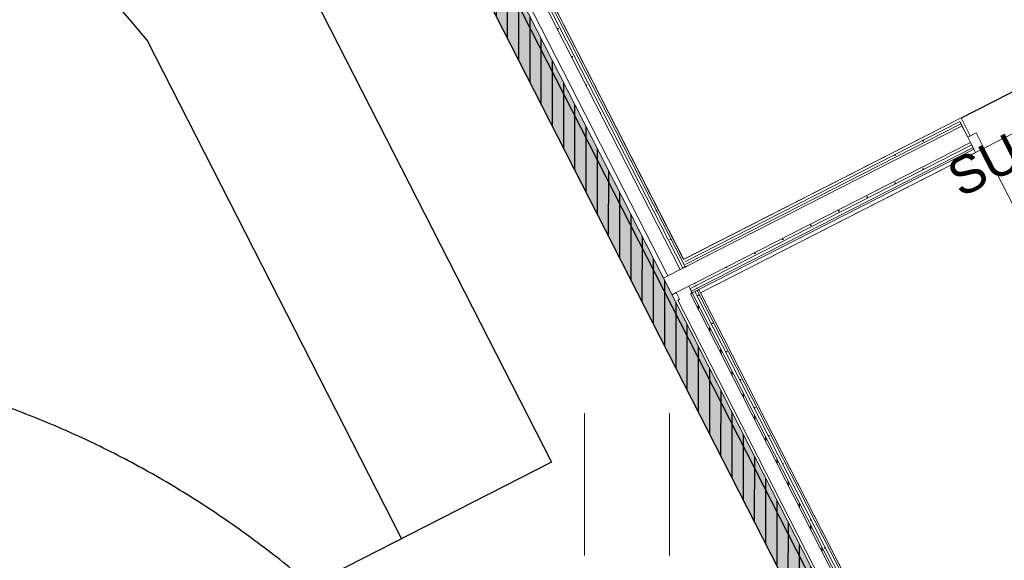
# Model space of a CAD drawing. Header units: metres. Extents: x 538891 to 1080079, y 6588829 to 13178720.
# Tile 511 of 1056: x 539903.67 to 539908.93, y 6589167.31 to 6589170.2. Entities that reach past the tile are written whole.
import ezdxf

# ---------------------------------------------------------------- set-up
doc = ezdxf.new("R2010")
doc.units = ezdxf.units.M
doc.header["$LTSCALE"] = 0.4
doc.linetypes.add('DASHED', pattern=[52.916667, 26.458333, -26.458333])
doc.linetypes.add('Triple Dashed', pattern=[92.604163, 66.145831, -26.458332])
for name, color, linetype in [('AR', 7, 'Continuous'), ('DENDRO', 7, 'Continuous'), ('GEO', 7, 'Continuous')]:
    doc.layers.add(name, color=color, linetype=linetype)
doc.styles.add('Arial', font='arial.ttf')
pattern_1 = [(0, (0, 0), (0, 0.075), [1e-05, -0.07499])]
pattern_2 = [(90, (0, 0), (-0.06, 0), [])]

# ---------------------------------------------------------------- blocks, each defined once
blk = doc.blocks.new('HEIN')
at = {"color": 7, "linetype": 'Continuous', "lineweight": 9}
for p, q in [((-0.455, 0.761), (-0.455, -0.761)), ((0.455, 0.761), (0.455, -0.761))]:
    blk.add_line(p, q, dxfattribs=at)

msp = doc.modelspace()

# ---------------------------------------------------------------- linework, layer by layer
at = {"layer": 'AR', "color": 255, "linetype": 'Continuous', "lineweight": 25}
for p, q in [((539893.7857, 6589192.7729), (539906.5148, 6589167.8335)), ((539905.7131, 6589167.4244), (539904.3538, 6589170.0876)), ((539906.5148, 6589167.8335), (539893.1544, 6589161.0144))]:
    msp.add_line(p, q, dxfattribs=at)
at = {"layer": 'AR', "color": 7, "linetype": 'Continuous', "lineweight": 9}
msp.add_line((539908.8249, 6589169.5105), (539909.234, 6589168.7089), dxfattribs=at)
at = {"layer": 'AR', "color": 143, "linetype": 'Continuous', "lineweight": 25, "true_color": 0x84a8b9, "flags": 128}
msp.add_lwpolyline([(539892.9372, 6589158.7782), (539907.9632, 6589166.4475), (539907.9618, 6589166.4502), (539908.1043, 6589166.5229), (539905.7949, 6589171.0476), (539905.6524, 6589170.9749), (539905.5069, 6589171.2599), (539905.6494, 6589171.3326), (539903.19, 6589176.1513), (539903.0475, 6589176.0785), (539902.902, 6589176.3636), (539903.0445, 6589176.4363), (539900.5851, 6589181.2549)], dxfattribs=at)
at = {"layer": 'AR', "color": 7, "linetype": 'Continuous', "lineweight": 9, "flags": 128}
msp.add_lwpolyline([(539892.9372, 6589158.7782), (539907.9632, 6589166.4475), (539907.9618, 6589166.4502), (539908.1043, 6589166.5229), (539905.7949, 6589171.0476), (539905.6524, 6589170.9749), (539905.5069, 6589171.2599), (539905.6494, 6589171.3326), (539903.19, 6589176.1513), (539903.0475, 6589176.0785), (539902.902, 6589176.3636), (539903.0445, 6589176.4363), (539900.5851, 6589181.2549)], dxfattribs=at)
at = {"layer": 'AR', "color": 9, "linetype": 'Continuous', "lineweight": 9, "true_color": 0xc9c5ab, "flags": 128}
msp.add_lwpolyline([(539908.8671, 6589165.6884), (539915.3691, 6589169.007), (539912.6771, 6589174.2813), (539911.3362, 6589173.5969), (539912.4718, 6589171.3719), (539907.3107, 6589168.7377)], close=True, dxfattribs=at)
at = {"layer": 'AR', "color": 7, "linetype": 'Continuous', "lineweight": 9, "flags": 128}
for points in [[(539908.8671, 6589165.6884), (539915.3691, 6589169.007), (539912.6771, 6589174.2813), (539911.3362, 6589173.5969), (539912.4718, 6589171.3719), (539907.3107, 6589168.7377)], [(539907.2198, 6589168.9158), (539910.07, 6589170.3706), (539909.0253, 6589172.4174), (539906.1751, 6589170.9627)]]:
    msp.add_lwpolyline(points, close=True, dxfattribs=at)
at = {"layer": 'AR', "color": 254, "linetype": 'Continuous', "lineweight": 25, "true_color": 0xd1d1d1, "flags": 128}
msp.add_lwpolyline([(539907.2198, 6589168.9158), (539910.07, 6589170.3706), (539909.0253, 6589172.4174), (539906.1751, 6589170.9627)], close=True, dxfattribs=at)
at = {"layer": 'AR', "color": 255, "linetype": 'Continuous', "lineweight": 25}
msp.add_arc((539899.1186, 6589165.8268), 6.75, 39.14132, 194.93832, dxfattribs=at)
at = {"layer": 'AR', "color": 254, "linetype": 'Continuous', "true_color": 0xcccccc}
msp.add_solid([(539915.4493, 6589169.0479), (539908.8671, 6589165.6884), (539915.522, 6589168.9054), (539908.9398, 6589165.5459)], dxfattribs=at)
at = {"layer": 'DENDRO', "color": 5, "linetype": 'Continuous', "lineweight": 25, "true_color": 0x0000ff}
msp.add_open_spline([(539904.1778, 6589158.9822), (539902.9656, 6589158.3746), (539900.2461, 6589158.5151), (539897.96, 6589159.9737), (539896.7198, 6589162.3595), (539896.858, 6589165.0332), (539898.3374, 6589167.2785), (539900.7617, 6589168.4936), (539903.4813, 6589168.3531), (539905.7674, 6589166.8945), (539907.0075, 6589164.5087), (539906.8694, 6589161.835), (539905.3899, 6589159.5897), (539904.1778, 6589158.9822)], degree=2, dxfattribs=at)

# ---------------------------------------------------------------- block references
at = {"layer": 'GEO', "color": 8, "true_color": 0x7d7d7d, "xscale": 0.5, "yscale": 0.5, "zscale": 0.5}
msp.add_blockref('HEIN', (539906.9177, 6589167.7149), dxfattribs=at)

# ---------------------------------------------------------------- next in the draw order: wipeouts: each hides what was drawn before it
at = {"color": 255, "linetype": 'Continuous', "lineweight": 5}
msp.add_wipeout([(539907.238, 6589168.8802), (539907.2323, 6589168.8913), (539907.2234, 6589168.8868), (539907.2291, 6589168.8757)], dxfattribs=at).dxf.layer = 'AR'

# ---------------------------------------------------------------- next in the draw order: hatches: boundary and pattern name
at = {"layer": 'AR', "linetype": 'Continuous', "lineweight": 25, "true_color": 0x848484}
h = msp.add_hatch(dxfattribs=at)
h.set_pattern_fill('GYPSUM_0001', color=252, style=0, pattern_type=2)
h.set_pattern_definition(pattern_1)
h.paths.add_polyline_path([(539907.238, 6589168.8802), (539907.2323, 6589168.8913), (539907.2234, 6589168.8868), (539907.2291, 6589168.8757)])

# ---------------------------------------------------------------- next in the draw order: wipeouts: each hides what was drawn before it
at = {"color": 255, "linetype": 'Continuous', "lineweight": 5}
msp.add_wipeout([(539907.2834, 6589168.7911), (539907.238, 6589168.8802), (539907.2291, 6589168.8757), (539907.2745, 6589168.7866)], dxfattribs=at).dxf.layer = 'AR'

# ---------------------------------------------------------------- next in the draw order: wipeouts: each hides what was drawn before it
for points in [[(539907.2266, 6589168.9025), (539908.6962, 6589169.6526), (539908.6894, 6589169.6659), (539907.2198, 6589168.9158)], [(539907.2903, 6589168.7778), (539907.2834, 6589168.7911), (539907.2745, 6589168.7866), (539907.2814, 6589168.7732)]]:
    msp.add_wipeout(points, dxfattribs=at).dxf.layer = 'AR'

# ---------------------------------------------------------------- next in the draw order: hatches: boundary and pattern name
at = {"layer": 'AR', "linetype": 'Continuous', "lineweight": 25, "true_color": 0x848484}
h = msp.add_hatch(dxfattribs=at)
h.set_pattern_fill('GYPSUM_0001', color=252, style=0, pattern_type=2)
h.set_pattern_definition(pattern_1)
h.paths.add_polyline_path([(539907.2903, 6589168.7778), (539907.2834, 6589168.7911), (539907.2745, 6589168.7866), (539907.2814, 6589168.7732)])

# ---------------------------------------------------------------- next in the draw order: wipeouts: each hides what was drawn before it
at = {"color": 255, "linetype": 'Continuous', "lineweight": 5}
msp.add_wipeout([(539907.2971, 6589168.7644), (539907.2903, 6589168.7778), (539907.2814, 6589168.7732), (539907.2882, 6589168.7599)], dxfattribs=at).dxf.layer = 'AR'

# ---------------------------------------------------------------- next in the draw order: hatches: boundary and pattern name
at = {"layer": 'AR', "linetype": 'Continuous', "lineweight": 25, "true_color": 0x848484}
h = msp.add_hatch(dxfattribs=at)
h.set_pattern_fill('GYPSUM_0001', color=252, style=0, pattern_type=2)
h.set_pattern_definition(pattern_1)
h.paths.add_polyline_path([(539907.2971, 6589168.7644), (539907.2903, 6589168.7778), (539907.2814, 6589168.7732), (539907.2882, 6589168.7599)])

# ---------------------------------------------------------------- next in the draw order: wipeouts: each hides what was drawn before it
at = {"color": 255, "linetype": 'Continuous', "lineweight": 5}
msp.add_wipeout([(539907.3016, 6589168.7555), (539907.2971, 6589168.7644), (539907.2882, 6589168.7599), (539907.2927, 6589168.751)], dxfattribs=at).dxf.layer = 'AR'

# ---------------------------------------------------------------- next in the draw order: wipeouts: each hides what was drawn before it
msp.add_wipeout([(539907.2745, 6589168.7866), (539907.2291, 6589168.8757), (539907.2157, 6589168.8688), (539907.2612, 6589168.7798)], dxfattribs=at).dxf.layer = 'AR'

# ---------------------------------------------------------------- next in the draw order: wipeouts: each hides what was drawn before it
msp.add_wipeout([(539907.2814, 6589168.7732), (539907.2745, 6589168.7866), (539907.2612, 6589168.7798), (539907.268, 6589168.7664)], dxfattribs=at).dxf.layer = 'AR'

# ---------------------------------------------------------------- next in the draw order: hatches: boundary and pattern name
at = {"layer": 'AR', "linetype": 'Continuous', "lineweight": 25, "true_color": 0x848484}
h = msp.add_hatch(dxfattribs=at)
h.set_pattern_fill('GYPSUM_0001', color=252, style=0, pattern_type=2)
h.set_pattern_definition(pattern_1)
h.paths.add_polyline_path([(539907.2814, 6589168.7732), (539907.2745, 6589168.7866), (539907.2612, 6589168.7798), (539907.268, 6589168.7664)])

# ---------------------------------------------------------------- next in the draw order: wipeouts: each hides what was drawn before it
at = {"color": 255, "linetype": 'Continuous', "lineweight": 5}
msp.add_wipeout([(539907.2882, 6589168.7599), (539907.2814, 6589168.7732), (539907.268, 6589168.7664), (539907.2748, 6589168.7531)], dxfattribs=at).dxf.layer = 'AR'

# ---------------------------------------------------------------- next in the draw order: hatches: boundary and pattern name
at = {"layer": 'AR', "linetype": 'Continuous', "lineweight": 25, "true_color": 0x848484}
h = msp.add_hatch(dxfattribs=at)
h.set_pattern_fill('GYPSUM_0001', color=252, style=0, pattern_type=2)
h.set_pattern_definition(pattern_1)
h.paths.add_polyline_path([(539907.2882, 6589168.7599), (539907.2814, 6589168.7732), (539907.268, 6589168.7664), (539907.2748, 6589168.7531)])

# ---------------------------------------------------------------- next in the draw order: wipeouts: each hides what was drawn before it
at = {"color": 255, "linetype": 'Continuous', "lineweight": 5}
msp.add_wipeout([(539907.2927, 6589168.751), (539907.2882, 6589168.7599), (539907.2748, 6589168.7531), (539907.2794, 6589168.7441)], dxfattribs=at).dxf.layer = 'AR'

# ---------------------------------------------------------------- next in the draw order: wipeouts: each hides what was drawn before it
msp.add_wipeout([(539907.2612, 6589168.7798), (539907.2157, 6589168.8688), (539907.2024, 6589168.862), (539907.2478, 6589168.773)], dxfattribs=at).dxf.layer = 'AR'

# ---------------------------------------------------------------- next in the draw order: wipeouts: each hides what was drawn before it
for points in [[(539907.2323, 6589168.8913), (539908.7019, 6589169.6414), (539908.6962, 6589169.6526), (539907.2266, 6589168.9025)], [(539907.268, 6589168.7664), (539907.2612, 6589168.7798), (539907.2478, 6589168.773), (539907.2546, 6589168.7596)]]:
    msp.add_wipeout(points, dxfattribs=at).dxf.layer = 'AR'

# ---------------------------------------------------------------- next in the draw order: hatches: boundary and pattern name
at = {"layer": 'AR', "linetype": 'Continuous', "lineweight": 25, "true_color": 0x848484}
h = msp.add_hatch(dxfattribs=at)
h.set_pattern_fill('GYPSUM_0001', color=252, style=0, pattern_type=2)
h.set_pattern_definition(pattern_1)
h.paths.add_polyline_path([(539907.2323, 6589168.8913), (539908.7019, 6589169.6414), (539908.6962, 6589169.6526), (539907.2266, 6589168.9025)])
h = msp.add_hatch(dxfattribs=at)
h.set_pattern_fill('GYPSUM_0001', color=252, style=0, pattern_type=2)
h.set_pattern_definition(pattern_1)
h.paths.add_polyline_path([(539907.268, 6589168.7664), (539907.2612, 6589168.7798), (539907.2478, 6589168.773), (539907.2546, 6589168.7596)])

# ---------------------------------------------------------------- next in the draw order: wipeouts: each hides what was drawn before it
at = {"color": 255, "linetype": 'Continuous', "lineweight": 5}
msp.add_wipeout([(539907.2748, 6589168.7531), (539907.268, 6589168.7664), (539907.2546, 6589168.7596), (539907.2615, 6589168.7462)], dxfattribs=at).dxf.layer = 'AR'

# ---------------------------------------------------------------- next in the draw order: hatches: boundary and pattern name
at = {"layer": 'AR', "linetype": 'Continuous', "lineweight": 25, "true_color": 0x848484}
h = msp.add_hatch(dxfattribs=at)
h.set_pattern_fill('GYPSUM_0001', color=252, style=0, pattern_type=2)
h.set_pattern_definition(pattern_1)
h.paths.add_polyline_path([(539907.2748, 6589168.7531), (539907.268, 6589168.7664), (539907.2546, 6589168.7596), (539907.2615, 6589168.7462)])

# ---------------------------------------------------------------- next in the draw order: wipeouts: each hides what was drawn before it
at = {"color": 255, "linetype": 'Continuous', "lineweight": 5}
msp.add_wipeout([(539907.2794, 6589168.7441), (539907.2748, 6589168.7531), (539907.2615, 6589168.7462), (539907.266, 6589168.7373)], dxfattribs=at).dxf.layer = 'AR'

# ---------------------------------------------------------------- next in the draw order: wipeouts: each hides what was drawn before it
msp.add_wipeout([(539907.2478, 6589168.773), (539907.2024, 6589168.862), (539907.1356, 6589168.8279), (539907.181, 6589168.7389)], dxfattribs=at).dxf.layer = 'AR'

# ---------------------------------------------------------------- next in the draw order: wipeouts: each hides what was drawn before it
for points in [[(539908.7076, 6589169.6303), (539908.7019, 6589169.6414), (539907.2323, 6589168.8913), (539907.238, 6589168.8802)], [(539907.181, 6589168.7389), (539907.1356, 6589168.8279), (539907.1133, 6589168.8166), (539907.1587, 6589168.7275)]]:
    msp.add_wipeout(points, dxfattribs=at).dxf.layer = 'AR'

# ---------------------------------------------------------------- next in the draw order: hatches: boundary and pattern name
at = {"layer": 'AR', "linetype": 'Continuous', "lineweight": 25, "true_color": 0x848484}
h = msp.add_hatch(dxfattribs=at)
h.set_pattern_fill('GYPSUM_0001', color=252, style=0, pattern_type=2)
h.set_pattern_definition(pattern_1)
h.paths.add_polyline_path([(539908.7076, 6589169.6303), (539908.7019, 6589169.6414), (539907.2323, 6589168.8913), (539907.238, 6589168.8802)])

# ---------------------------------------------------------------- next in the draw order: linework, layer by layer
at = {"layer": 'AR', "color": 7, "linetype": 'Continuous', "lineweight": 9}
for p, q in [((539907.1356, 6589168.8279), (539907.1133, 6589168.8166)), ((539907.2024, 6589168.862), (539907.1356, 6589168.8279)), ((539907.1133, 6589168.8166), (539907.1587, 6589168.7275)), ((539907.1587, 6589168.7275), (539907.181, 6589168.7389))]:
    msp.add_line(p, q, dxfattribs=at)

# ---------------------------------------------------------------- next in the draw order: wipeouts: each hides what was drawn before it
at = {"color": 255, "linetype": 'Continuous', "lineweight": 5}
msp.add_wipeout([(539908.7803, 6589169.4878), (539908.7712, 6589169.5056), (539907.3016, 6589168.7555), (539907.3107, 6589168.7377)], dxfattribs=at).dxf.layer = 'AR'

# ---------------------------------------------------------------- next in the draw order: wipeouts: each hides what was drawn before it
msp.add_wipeout([(539908.7712, 6589169.5056), (539908.7667, 6589169.5145), (539907.2971, 6589168.7644), (539907.3016, 6589168.7555)], dxfattribs=at).dxf.layer = 'AR'

# ---------------------------------------------------------------- next in the draw order: wipeouts: each hides what was drawn before it
msp.add_wipeout([(539908.7667, 6589169.5145), (539908.7599, 6589169.5279), (539907.2903, 6589168.7778), (539907.2971, 6589168.7644)], dxfattribs=at).dxf.layer = 'AR'

# ---------------------------------------------------------------- next in the draw order: hatches: boundary and pattern name
at = {"layer": 'AR', "linetype": 'Continuous', "lineweight": 25, "true_color": 0x848484}
h = msp.add_hatch(dxfattribs=at)
h.set_pattern_fill('GYPSUM_0001', color=252, style=0, pattern_type=2)
h.set_pattern_definition(pattern_1)
h.paths.add_polyline_path([(539908.7667, 6589169.5145), (539908.7599, 6589169.5279), (539907.2903, 6589168.7778), (539907.2971, 6589168.7644)])

# ---------------------------------------------------------------- next in the draw order: linework, layer by layer
at = {"layer": 'AR', "color": 7, "linetype": 'Continuous', "lineweight": 9}
for p, q in [((539907.2615, 6589168.7462), (539907.266, 6589168.7373)), ((539907.266, 6589168.7373), (539907.2794, 6589168.7441)), ((539907.2794, 6589168.7441), (539907.2927, 6589168.751))]:
    msp.add_line(p, q, dxfattribs=at)

# ---------------------------------------------------------------- next in the draw order: wipeouts: each hides what was drawn before it
at = {"color": 255, "linetype": 'Continuous', "lineweight": 5}
msp.add_wipeout([(539908.7599, 6589169.5279), (539908.7531, 6589169.5412), (539907.2834, 6589168.7911), (539907.2903, 6589168.7778)], dxfattribs=at).dxf.layer = 'AR'

# ---------------------------------------------------------------- next in the draw order: hatches: boundary and pattern name
at = {"layer": 'AR', "linetype": 'Continuous', "lineweight": 25, "true_color": 0x848484}
h = msp.add_hatch(dxfattribs=at)
h.set_pattern_fill('GYPSUM_0001', color=252, style=0, pattern_type=2)
h.set_pattern_definition(pattern_1)
h.paths.add_polyline_path([(539908.7599, 6589169.5279), (539908.7531, 6589169.5412), (539907.2834, 6589168.7911), (539907.2903, 6589168.7778)])

# ---------------------------------------------------------------- next in the draw order: linework, layer by layer
at = {"layer": 'AR', "color": 7, "linetype": 'Continuous', "lineweight": 9}
for p, q in [((539908.8249, 6589169.5105), (539908.7831, 6589169.5925)), ((539908.7803, 6589169.4878), (539908.8249, 6589169.5105)), ((539907.2546, 6589168.7596), (539907.2615, 6589168.7462)), ((539907.2615, 6589168.7462), (539907.2748, 6589168.7531)), ((539907.2748, 6589168.7531), (539907.2882, 6589168.7599)), ((539907.2882, 6589168.7599), (539907.2971, 6589168.7644)), ((539907.2927, 6589168.751), (539907.3016, 6589168.7555))]:
    msp.add_line(p, q, dxfattribs=at)

# ---------------------------------------------------------------- next in the draw order: wipeouts: each hides what was drawn before it
at = {"color": 255, "linetype": 'Continuous', "lineweight": 5}
msp.add_wipeout([(539908.7531, 6589169.5412), (539908.7385, 6589169.5697), (539908.7076, 6589169.6303), (539907.238, 6589168.8802), (539907.2834, 6589168.7911)], dxfattribs=at).dxf.layer = 'AR'

# ---------------------------------------------------------------- next in the draw order: linework, layer by layer
at = {"layer": 'AR', "color": 7, "linetype": 'Continuous', "lineweight": 9}
for p, q in [((539907.2834, 6589168.7911), (539908.7531, 6589169.5412)), ((539907.2903, 6589168.7778), (539908.7599, 6589169.5279)), ((539907.2971, 6589168.7644), (539908.7667, 6589169.5145)), ((539907.3016, 6589168.7555), (539908.7712, 6589169.5056)), ((539908.7599, 6589169.5279), (539908.7531, 6589169.5412)), ((539908.7599, 6589169.5279), (539908.7531, 6589169.5412)), ((539908.7599, 6589169.5279), (539908.7531, 6589169.5412)), ((539908.7667, 6589169.5145), (539908.7599, 6589169.5279)), ((539908.7667, 6589169.5145), (539908.7599, 6589169.5279)), ((539908.7667, 6589169.5145), (539908.7599, 6589169.5279)), ((539908.7712, 6589169.5056), (539908.7667, 6589169.5145)), ((539908.7712, 6589169.5056), (539908.7667, 6589169.5145)), ((539908.7712, 6589169.5056), (539908.7667, 6589169.5145)), ((539908.7803, 6589169.4878), (539908.7712, 6589169.5056)), ((539908.7803, 6589169.4878), (539908.7712, 6589169.5056)), ((539908.7803, 6589169.4878), (539908.7712, 6589169.5056)), ((539907.3107, 6589168.7377), (539908.7803, 6589169.4878)), ((539907.2291, 6589168.8757), (539907.2157, 6589168.8688)), ((539907.2323, 6589168.8913), (539907.2234, 6589168.8868)), ((539907.2234, 6589168.8868), (539907.2291, 6589168.8757)), ((539907.238, 6589168.8802), (539907.2291, 6589168.8757)), ((539907.2157, 6589168.8688), (539907.2024, 6589168.862)), ((539907.181, 6589168.7389), (539907.2478, 6589168.773)), ((539907.2478, 6589168.773), (539907.2612, 6589168.7798)), ((539907.2478, 6589168.773), (539907.2546, 6589168.7596)), ((539907.2546, 6589168.7596), (539907.268, 6589168.7664)), ((539907.2612, 6589168.7798), (539907.2745, 6589168.7866)), ((539907.268, 6589168.7664), (539907.2814, 6589168.7732)), ((539907.2745, 6589168.7866), (539907.2834, 6589168.7911)), ((539907.2814, 6589168.7732), (539907.2903, 6589168.7778))]:
    msp.add_line(p, q, dxfattribs=at)

# ---------------------------------------------------------------- next in the draw order: wipeouts: each hides what was drawn before it
at = {"color": 255, "linetype": 'Continuous', "lineweight": 5}
msp.add_wipeout([(539908.7028, 6589169.6728), (539908.6894, 6589169.6659), (539908.6962, 6589169.6526), (539908.7385, 6589169.5697), (539908.7519, 6589169.5766)], dxfattribs=at).dxf.layer = 'AR'

# ---------------------------------------------------------------- next in the draw order: linework, layer by layer
at = {"layer": 'AR', "color": 7, "linetype": 'Continuous', "lineweight": 9}
for p, q in [((539908.6894, 6589169.6659), (539907.2198, 6589168.9158)), ((539908.6894, 6589169.6659), (539908.7028, 6589169.6728)), ((539908.6894, 6589169.6659), (539908.7028, 6589169.6728)), ((539908.7519, 6589169.5766), (539908.7028, 6589169.6728)), ((539908.7519, 6589169.5766), (539908.7028, 6589169.6728)), ((539908.6962, 6589169.6526), (539907.2266, 6589168.9025)), ((539908.6962, 6589169.6526), (539907.2266, 6589168.9025)), ((539908.7019, 6589169.6414), (539907.2323, 6589168.8913)), ((539908.7076, 6589169.6303), (539907.238, 6589168.8802)), ((539908.6962, 6589169.6526), (539908.7385, 6589169.5697)), ((539908.7831, 6589169.5925), (539908.7385, 6589169.5697)), ((539908.7385, 6589169.5697), (539908.7519, 6589169.5766)), ((539908.7531, 6589169.5412), (539908.7385, 6589169.5697)), ((539908.7385, 6589169.5697), (539908.7803, 6589169.4878)), ((539908.7531, 6589169.5412), (539908.7385, 6589169.5697)), ((539908.7531, 6589169.5412), (539908.7385, 6589169.5697))]:
    msp.add_line(p, q, dxfattribs=at)

# ---------------------------------------------------------------- next in the draw order: texts
at = {"layer": 'AR', "color": 7, "insert": (539908.6087, 6589169.422), "char_height": 0.2, "attachment_point": 1, "rotation": 27.0398, "line_spacing_factor": 1.004016, "style": 'Arial'}
msp.add_mtext('SU-149-v', dxfattribs=at)

# ---------------------------------------------------------------- next in the draw order: wipeouts: each hides what was drawn before it
at = {"color": 255, "linetype": 'Continuous', "lineweight": 5}
msp.add_wipeout([(539908.3943, 6589166.6148), (539907.3016, 6589168.7555), (539907.2927, 6589168.751), (539908.3854, 6589166.6102)], dxfattribs=at).dxf.layer = 'AR'

# ---------------------------------------------------------------- next in the draw order: wipeouts: each hides what was drawn before it
for points in [[(539907.2198, 6589168.9158), (539906.1751, 6589170.9627), (539906.1662, 6589170.9581), (539907.2109, 6589168.9113)], [(539908.3854, 6589166.6102), (539907.2927, 6589168.751), (539907.2794, 6589168.7441), (539908.372, 6589166.6034)]]:
    msp.add_wipeout(points, dxfattribs=at).dxf.layer = 'AR'

# ---------------------------------------------------------------- next in the draw order: hatches: boundary and pattern name
at = {"layer": 'AR', "linetype": 'Continuous', "lineweight": 25, "true_color": 0x848484}
h = msp.add_hatch(dxfattribs=at)
h.set_pattern_fill('GYPSUM_0001', color=252, style=0, pattern_type=2)
h.set_pattern_definition(pattern_1)
h.paths.add_polyline_path([(539908.3854, 6589166.6102), (539907.2927, 6589168.751), (539907.2794, 6589168.7441), (539908.372, 6589166.6034)])

# ---------------------------------------------------------------- next in the draw order: wipeouts: each hides what was drawn before it
at = {"color": 255, "linetype": 'Continuous', "lineweight": 5}
msp.add_wipeout([(539907.2266, 6589168.9025), (539907.2198, 6589168.9158), (539907.2109, 6589168.9113), (539907.2177, 6589168.8979)], dxfattribs=at).dxf.layer = 'AR'

# ---------------------------------------------------------------- next in the draw order: wipeouts: each hides what was drawn before it
for points in [[(539907.2323, 6589168.8913), (539907.2266, 6589168.9025), (539907.2177, 6589168.8979), (539907.2234, 6589168.8868)], [(539908.372, 6589166.6034), (539907.2794, 6589168.7441), (539907.266, 6589168.7373), (539908.3586, 6589166.5966)]]:
    msp.add_wipeout(points, dxfattribs=at).dxf.layer = 'AR'

# ---------------------------------------------------------------- next in the draw order: hatches: boundary and pattern name
at = {"layer": 'AR', "linetype": 'Continuous', "lineweight": 25, "true_color": 0x848484}
h = msp.add_hatch(dxfattribs=at)
h.set_pattern_fill('GYPSUM_0001', color=252, style=0, pattern_type=2)
h.set_pattern_definition(pattern_1)
h.paths.add_polyline_path([(539908.372, 6589166.6034), (539907.2794, 6589168.7441), (539907.266, 6589168.7373), (539908.3586, 6589166.5966)])

# ---------------------------------------------------------------- next in the draw order: wipeouts: each hides what was drawn before it
at = {"color": 255, "linetype": 'Continuous', "lineweight": 5}
msp.add_wipeout([(539907.2291, 6589168.8757), (539906.148, 6589170.9937), (539906.1346, 6589170.9869), (539907.2157, 6589168.8688)], dxfattribs=at).dxf.layer = 'AR'

# ---------------------------------------------------------------- next in the draw order: hatches: boundary and pattern name
at = {"layer": 'AR', "linetype": 'Continuous', "lineweight": 25, "true_color": 0x848484}
h = msp.add_hatch(dxfattribs=at)
h.set_pattern_fill('GYPSUM_0001', color=252, style=0, pattern_type=2)
h.set_pattern_definition(pattern_1)
h.paths.add_polyline_path([(539907.2291, 6589168.8757), (539906.148, 6589170.9937), (539906.1346, 6589170.9869), (539907.2157, 6589168.8688)])

# ---------------------------------------------------------------- next in the draw order: wipeouts: each hides what was drawn before it
at = {"color": 255, "linetype": 'Continuous', "lineweight": 5}
msp.add_wipeout([(539908.3586, 6589166.5966), (539907.266, 6589168.7373), (539907.2571, 6589168.7328), (539908.3497, 6589166.592)], dxfattribs=at).dxf.layer = 'AR'

# ---------------------------------------------------------------- next in the draw order: hatches: boundary and pattern name
at = {"layer": 'AR', "linetype": 'Continuous', "lineweight": 25, "true_color": 0x848484}
h = msp.add_hatch(dxfattribs=at)
h.set_pattern_fill('PLYWOOD_0001', color=252, style=0, pattern_type=2)
h.set_pattern_definition(pattern_2)
h.paths.add_polyline_path([(539908.3586, 6589166.5966), (539907.266, 6589168.7373), (539907.2571, 6589168.7328), (539908.3497, 6589166.592)])

# ---------------------------------------------------------------- next in the draw order: wipeouts: each hides what was drawn before it
at = {"color": 255, "linetype": 'Continuous', "lineweight": 5}
msp.add_wipeout([(539907.2157, 6589168.8688), (539906.1346, 6589170.9869), (539906.1213, 6589170.9801), (539907.2024, 6589168.862)], dxfattribs=at).dxf.layer = 'AR'

# ---------------------------------------------------------------- next in the draw order: hatches: boundary and pattern name
at = {"layer": 'AR', "linetype": 'Continuous', "lineweight": 25, "true_color": 0x848484}
h = msp.add_hatch(dxfattribs=at)
h.set_pattern_fill('GYPSUM_0001', color=252, style=0, pattern_type=2)
h.set_pattern_definition(pattern_1)
h.paths.add_polyline_path([(539907.2157, 6589168.8688), (539906.1346, 6589170.9869), (539906.1213, 6589170.9801), (539907.2024, 6589168.862)])

# ---------------------------------------------------------------- next in the draw order: wipeouts: each hides what was drawn before it
at = {"color": 255, "linetype": 'Continuous', "lineweight": 5}
msp.add_wipeout([(539908.3497, 6589166.592), (539907.2571, 6589168.7328), (539907.1903, 6589168.6987), (539908.2829, 6589166.5579)], dxfattribs=at).dxf.layer = 'AR'

# ---------------------------------------------------------------- next in the draw order: hatches: boundary and pattern name
at = {"layer": 'AR', "linetype": 'Continuous', "lineweight": 25, "true_color": 0x848484}
h = msp.add_hatch(dxfattribs=at)
h.set_pattern_fill('PLYWOOD_0001', color=252, style=0, pattern_type=2)
h.set_pattern_definition(pattern_2)
h.paths.add_polyline_path([(539907.0344, 6589168.6191), (539908.1271, 6589166.4784), (539908.2696, 6589166.5511), (539907.1769, 6589168.6919)])

# ---------------------------------------------------------------- next in the draw order: linework, layer by layer
at = {"layer": 'AR', "color": 7, "linetype": 'Continuous', "lineweight": 9}
for p, q in [((539907.266, 6589168.7373), (539907.2571, 6589168.7328)), ((539908.3497, 6589166.592), (539907.2571, 6589168.7328)), ((539908.3586, 6589166.5966), (539907.266, 6589168.7373)), ((539908.372, 6589166.6034), (539907.2794, 6589168.7441)), ((539907.2927, 6589168.751), (539907.3016, 6589168.7555)), ((539908.3854, 6589166.6102), (539907.2927, 6589168.751)), ((539908.3943, 6589166.6148), (539907.3016, 6589168.7555)), ((539908.2696, 6589166.5511), (539907.1769, 6589168.6919)), ((539907.1992, 6589168.7032), (539907.1903, 6589168.6987)), ((539908.2829, 6589166.5579), (539907.1903, 6589168.6987)), ((539907.0344, 6589168.6191), (539908.1271, 6589166.4784))]:
    msp.add_line(p, q, dxfattribs=at)
at = {"layer": 'AR', "color": 254, "linetype": 'Continuous', "true_color": 0xcccccc}
msp.add_solid([(539907.0344, 6589168.6191), (539908.1271, 6589166.4784), (539907.1769, 6589168.6919), (539908.2696, 6589166.5511)], dxfattribs=at)

# ---------------------------------------------------------------- next in the draw order: wipeouts: each hides what was drawn before it
at = {"color": 255, "linetype": 'Continuous', "lineweight": 5}
msp.add_wipeout([(539907.2024, 6589168.862), (539906.0872, 6589171.0469), (539906.0204, 6589171.0128), (539907.1356, 6589168.8279)], dxfattribs=at).dxf.layer = 'AR'

# ---------------------------------------------------------------- next in the draw order: linework, layer by layer
at = {"layer": 'AR', "color": 7, "linetype": 'Continuous', "lineweight": 9}
for p, q in [((539905.7783, 6589171.0801), (539907.0344, 6589168.6191)), ((539907.1133, 6589168.8166), (539905.9936, 6589171.0103)), ((539907.1356, 6589168.8279), (539906.0204, 6589171.0128)), ((539907.2024, 6589168.862), (539906.1213, 6589170.9801)), ((539907.2157, 6589168.8688), (539906.1346, 6589170.9869)), ((539907.2234, 6589168.8868), (539906.1594, 6589170.9715)), ((539907.2198, 6589168.9158), (539906.1751, 6589170.9627)), ((539907.2291, 6589168.8757), (539907.2157, 6589168.8688)), ((539907.2234, 6589168.8868), (539907.2291, 6589168.8757)), ((539907.1356, 6589168.8279), (539907.1133, 6589168.8166)), ((539907.2024, 6589168.862), (539907.1356, 6589168.8279)), ((539907.2157, 6589168.8688), (539907.2024, 6589168.862))]:
    msp.add_line(p, q, dxfattribs=at)

# ---------------------------------------------------------------- next in the draw order: wipeouts: each hides what was drawn before it
at = {"color": 255, "linetype": 'Continuous', "lineweight": 5}
msp.add_wipeout([(539907.181, 6589168.7389), (539907.1992, 6589168.7032), (539907.266, 6589168.7373), (539907.2478, 6589168.773)], dxfattribs=at).dxf.layer = 'AR'

# ---------------------------------------------------------------- next in the draw order: hatches: boundary and pattern name
at = {"layer": 'AR', "linetype": 'Continuous', "lineweight": 25, "true_color": 0x848484}
h = msp.add_hatch(dxfattribs=at)
h.set_pattern_fill('PLYWOOD_0001', color=252, style=0, pattern_type=2)
h.set_pattern_definition(pattern_2)
h.paths.add_polyline_path([(539905.8511, 6589170.9376), (539907.0344, 6589168.6191), (539907.1769, 6589168.6919), (539905.9936, 6589171.0103)])

# ---------------------------------------------------------------- next in the draw order: linework, layer by layer
at = {"layer": 'AR', "color": 251, "linetype": 'Triple Dashed', "lineweight": 9, "true_color": 0x575757}
msp.add_line((539911.8068, 6589159.6209), (539870.9619, 6589239.6459), dxfattribs=at)
at = {"layer": 'AR', "color": 1, "linetype": 'DASHED', "lineweight": 25, "true_color": 0xff0000}
msp.add_line((539908.2508, 6589166.5262), (539898.075, 6589186.4631), dxfattribs=at)
at = {"layer": 'AR', "color": 7, "linetype": 'Continuous', "lineweight": 9}
for p, q in [((539907.1133, 6589168.8166), (539907.1587, 6589168.7275)), ((539907.181, 6589168.7389), (539907.2478, 6589168.773)), ((539907.2478, 6589168.773), (539907.2546, 6589168.7596)), ((539907.1587, 6589168.7275), (539907.181, 6589168.7389)), ((539907.1769, 6589168.6919), (539907.1587, 6589168.7275)), ((539907.1992, 6589168.7032), (539907.181, 6589168.7389)), ((539907.2546, 6589168.7596), (539907.2615, 6589168.7462)), ((539907.2571, 6589168.7328), (539907.266, 6589168.7373)), ((539907.2615, 6589168.7462), (539907.266, 6589168.7373)), ((539907.266, 6589168.7373), (539907.2794, 6589168.7441)), ((539907.2794, 6589168.7441), (539907.2927, 6589168.751)), ((539907.1903, 6589168.6987), (539907.1992, 6589168.7032))]:
    msp.add_line(p, q, dxfattribs=at)
at = {"layer": 'AR', "color": 254, "linetype": 'Continuous', "true_color": 0xcccccc}
msp.add_solid([(539905.8511, 6589170.9376), (539907.0344, 6589168.6191), (539905.9936, 6589171.0103), (539907.1769, 6589168.6919)], dxfattribs=at)

doc.saveas('drawing.dxf')
